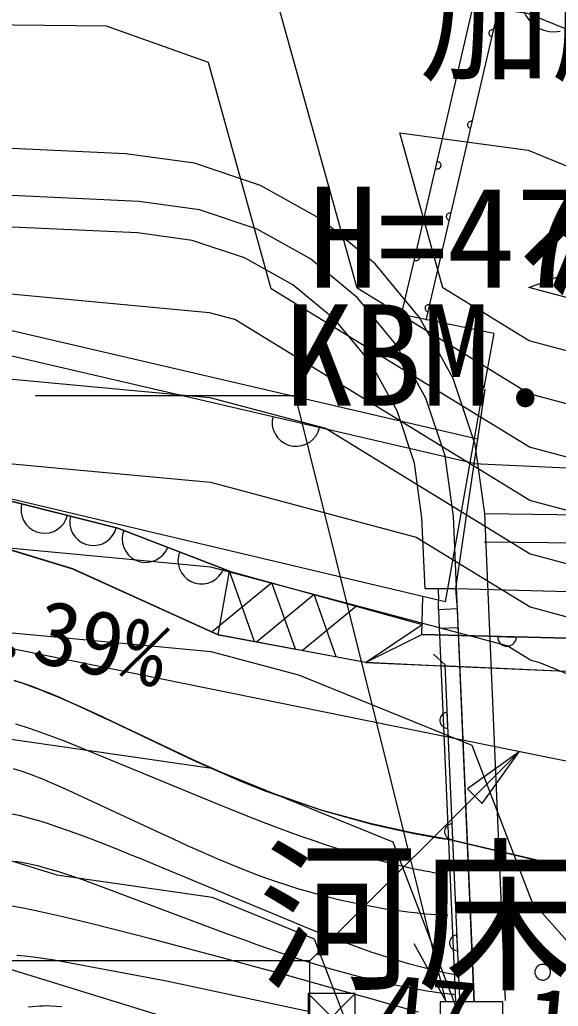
# Model space of a CAD drawing. Extents: x 42655 to 43811, y -141820 to -141156.
# Drawn here: x 43659.6 to 43668.18, y -141366.92 to -141351.2 of the extents above; entities that cross this region are included whole.
import ezdxf

# ---------------------------------------------------------------- set-up
doc = ezdxf.new("R2010")
doc.units = 0
for name, color, linetype in [('ZE_HICN', 7, 'Continuous'), ('ZE_LWCN', 7, 'Continuous'), ('地形', 7, 'Continuous'), ('現況水路ﾊｯﾁ', 7, 'Continuous')]:
    doc.layers.add(name, color=color, linetype=linetype)

msp = doc.modelspace()

# ---------------------------------------------------------------- linework, layer by layer
at = {"layer": 'ZE_HICN'}
for points in [[(43670.166, -141358.665), (43667.725, -141358.014), (43663.61, -141355.487), (43662.608, -141351.884), (43660.983, -141351.301), (43657.517, -141351.264), (43656.594, -141349.358), (43657.503, -141348.444), (43661.814, -141348.392), (43662.588, -141347.666), (43663.879, -141347.759), (43667.681, -141348.645), (43668.638, -141349.3)], [(43669.995, -141367.782), (43667.76, -141365.249), (43666.811, -141362.769), (43664.051, -141361.647), (43662.653, -141361.276), (43658.233, -141360.863), (43657.562, -141360.8), (43655.046, -141358.656), (43652.455, -141356.803), (43651.843, -141356.281), (43647.367, -141356.797)]]:
    msp.add_lwpolyline(points, dxfattribs=at)
at = {"layer": 'ZE_LWCN'}
for points in [[(43672.041, -141343.121), (43667.648, -141341.858), (43663.811, -141341.644), (43662.56, -141341.821), (43661.619, -141342.03), (43660.391, -141343.177), (43658.75, -141344.716), (43657.486, -141344.731), (43652.867, -141349.375), (43653.488, -141350.658), (43656.108, -141355.523), (43657.543, -141356.746), (43661.312, -141357.098), (43662.633, -141357.221), (43664.475, -141357.711), (43667.733, -141359.712), (43669.028, -141360.057)], [(43666.887, -141367.797), (43665.553, -141364.308), (43662.661, -141363.133), (43658.247, -141362.495), (43657.569, -141362.286), (43657.182, -141362.148), (43656.653, -141361.683), (43652.464, -141358.687), (43650.938, -141357.388), (43647.372, -141357.799), (43643.865, -141357.498), (43642.281, -141357.19), (43641.024, -141357.116), (43638.836, -141355.605), (43637.18, -141354.626), (43633.54, -141353.872), (43632.088, -141353.824), (43629.328, -141352.316), (43627.004, -141354.756), (43624.746, -141352.23), (43624.312, -141349.511), (43624.497, -141346.336), (43621.865, -141343.968), (43618.421, -141345.359)], [(43669.597, -141359.361), (43667.729, -141358.863), (43663.03, -141355.977), (43662.627, -141355.87), (43662.338, -141355.843), (43658.775, -141355.51), (43657.822, -141355.168), (43657.535, -141355.165), (43654.731, -141349.366), (43657.495, -141346.587), (43660.282, -141346.554), (43662.572, -141344.405), (43666.396, -141344.681), (43667.663, -141344.976), (43671.208, -141347.405)], [(43685.824, -141362.94), (43683.62, -141362.293), (43683.01, -141362.227), (43681.616, -141361.564), (43677.911, -141360.079), (43676.671, -141360.085), (43672.817, -141358.833), (43670.736, -141357.969), (43667.721, -141357.165), (43664.978, -141355.48), (43663.603, -141350.537), (43667.692, -141351.097), (43670.39, -141352.194), (43672.781, -141351.308), (43674.456, -141351.3), (43677.873, -141351.924), (43681.259, -141351.298), (43682.959, -141351.507), (43685.549, -141352.353), (43685.824, -141352.179)], [(43647.351, -141353.407), (43649.907, -141352.451), (43652.43, -141351.618), (43654.538, -141355.53), (43657.549, -141358.097), (43660.285, -141358.353), (43662.64, -141358.573), (43665.921, -141359.445), (43667.737, -141360.56), (43668.459, -141360.753)], [(43685.824, -141361.676), (43685.381, -141361.546), (43685.153, -141358.933), (43683, -141360.265), (43682.108, -141360.48), (43677.905, -141358.796), (43675.605, -141358.806), (43672.813, -141357.899), (43671.305, -141357.273), (43667.717, -141356.316), (43666.345, -141355.474), (43665.658, -141353.002), (43667.703, -141353.282), (43669.051, -141353.831), (43672.787, -141352.447), (43675.401, -141352.435), (43677.877, -141352.887), (43680.33, -141352.433), (43682.965, -141352.757), (43685.824, -141353.691)], [(43671.874, -141356.578), (43667.713, -141355.467), (43672.792, -141353.586), (43676.347, -141353.57), (43677.882, -141353.849), (43679.402, -141353.569), (43682.971, -141354.007), (43685.824, -141354.939)], [(43668.32, -141361.627), (43667.89, -141361.449), (43667.741, -141361.409), (43667.367, -141361.179), (43662.646, -141359.924), (43659.259, -141359.608), (43657.556, -141359.448), (43652.967, -141355.537), (43652.444, -141354.567), (43649.451, -141355.554), (43647.362, -141355.795)], [(43616.841, -141357.425), (43621.668, -141355.994), (43621.922, -141355.965), (43622.247, -141356.077), (43627.025, -141359.165), (43631.374, -141356.52), (43632.1, -141356.308), (43632.408, -141356.01), (43637.192, -141357.17), (43639.613, -141358.841), (43642.289, -141359), (43645.663, -141359.655), (43647.381, -141359.803), (43649.128, -141359.602), (43651.601, -141361.707), (43652.483, -141362.629), (43654.988, -141364.832), (43657.586, -141365.758), (43662.139, -141367.163)], [(43647.376, -141358.801), (43650.033, -141358.495), (43652.473, -141360.572), (43654.044, -141361.695), (43656.085, -141363.49), (43657.577, -141364.022), (43660.193, -141364.829), (43662.671, -141365.187), (43664.294, -141365.847), (43665.043, -141367.805)]]:
    msp.add_lwpolyline(points, dxfattribs=at)
at = {"layer": '地形'}
for p, q in [((43667.506, -141348.037), (43665.885, -141355.023)), ((43667.896, -141348.128), (43666.072, -141355.991)), ((43661.288, -141353.336), (43648, -141352.731)), ((43661.504, -141354.096), (43647.966, -141353.481)), ((43666.894, -141357.883), (43647.966, -141353.481)), ((43666.837, -141358.273), (43647.948, -141353.88)), ((43661.482, -141354.596), (43647.9, -141353.978)), ((43665.885, -141355.023), (43665.682, -141355.9)), ((43667.157, -141356.204), (43665.682, -141355.9)), ((43667.157, -141356.204), (43666.997, -141357.067)), ((43666.992, -141357.035), (43666.381, -141360.476)), ((43663.997, -141357.195), (43659.852, -141357.195)), ((43666.39, -141366.835), (43663.997, -141357.195)), ((43667.011, -141357.086), (43666.545, -141360.268)), ((43666.894, -141357.883), (43666.837, -141358.273)), ((43666.837, -141358.273), (43671.332, -141358.478)), ((43666.381, -141360.476), (43657.273, -141358.322)), ((43673.517, -141364.076), (43647.722, -141358.843)), ((43660.448, -141359.952), (43656.975, -141358.896)), ((43667.343, -141366.829), (43667.01, -141359.072)), ((43667.01, -141359.072), (43668.942, -141359.094)), ((43666.06, -141360.27), (43666.011, -141359.137)), ((43666.844, -141366.851), (43666.511, -141359.116)), ((43667.004, -141359.522), (43668.937, -141359.544)), ((43662.767, -141361.005), (43660.448, -141359.952)), ((43662.767, -141361.005), (43662.943, -141359.988)), ((43663.342, -141361.112), (43662.943, -141359.988)), ((43663.618, -141360.175), (43662.676, -141360.952)), ((43663.994, -141361.234), (43663.618, -141360.175)), ((43664.292, -141360.361), (43663.375, -141361.119)), ((43664.645, -141361.357), (43664.292, -141360.361)), ((43666.561, -141360.271), (43666.06, -141360.27)), ((43666.27, -141360.263), (43666.273, -141360.449)), ((43666.27, -141360.263), (43666.37, -141360.265)), ((43666.547, -141360.27), (43666.37, -141360.265)), ((43671.439, -141360.406), (43666.547, -141360.27)), ((43666.547, -141360.27), (43666.574, -141360.585)), ((43666.009, -141361.001), (43666.024, -141360.4)), ((43666.274, -141360.598), (43666.273, -141360.449)), ((43664.967, -141360.548), (43664.109, -141361.256)), ((43666.274, -141360.598), (43666.574, -141360.585)), ((43666.274, -141360.598), (43666.287, -141360.898)), ((43666.574, -141360.585), (43666.844, -141366.851)), ((43665.112, -141361.444), (43666.013, -141360.837)), ((43666.287, -141360.898), (43666.587, -141360.885)), ((43666.287, -141360.898), (43666.292, -141361.008)), ((43665.112, -141361.444), (43662.767, -141361.005)), ((43665.112, -141361.444), (43666.009, -141361.001)), ((43671.721, -141361.145), (43666.009, -141361.001)), ((43666.009, -141361.001), (43671.466, -141361.138)), ((43666.292, -141361.008), (43666.543, -141366.851)), ((43667.216, -141361.031), (43667.516, -141361.039)), ((43665.112, -141361.444), (43666.324, -141361.498)), ((43666.196, -141361.311), (43666.38, -141361.48)), ((43671.489, -141361.729), (43666.324, -141361.498)), ((43666.614, -141366.8), (43666.38, -141361.48)), ((43666.424, -141362.491), (43666.413, -141362.242)), ((43666.308, -141362.309), (43666.308, -141362.31)), ((43666.308, -141362.31), (43666.308, -141362.31)), ((43666.386, -141364.082), (43666.385, -141364.083)), ((43666.385, -141364.083), (43666.385, -141364.083)), ((43666.502, -141364.265), (43666.491, -141364.015)), ((43671.631, -141365.494), (43666.446, -141364.264)), ((43666.464, -141365.856), (43666.463, -141365.857)), ((43666.58, -141366.038), (43666.569, -141365.788)), ((43666.39, -141366.835), (43665.889, -141365.929)), ((43664.948, -141366.72), (43664.198, -141367.47)), ((43664.948, -141367.47), (43664.198, -141366.72)), ((43666.567, -141366.851), (43666.614, -141366.8))]:
    msp.add_line(p, q, dxfattribs=at)
for points in [[(43667.604, -141350.893), (43667.612, -141350.982), (43667.636, -141351.069), (43667.675, -141351.15), (43667.728, -141351.222), (43667.792, -141351.284), (43667.867, -141351.333), (43667.95, -141351.369), (43668.037, -141351.389), (43668.127, -141351.393), (43668.215, -141351.381)], [(43667.146, -141351.361), (43667.136, -141351.359), (43667.126, -141351.36), (43667.117, -141351.361), (43667.108, -141351.365), (43667.099, -141351.37), (43667.092, -141351.377), (43667.086, -141351.385), (43667.081, -141351.393), (43667.078, -141351.402), (43667.077, -141351.412), (43667.077, -141351.422), (43667.079, -141351.432), (43667.083, -141351.441), (43667.088, -141351.449), (43667.095, -141351.456), (43667.102, -141351.462), (43667.111, -141351.467), (43667.12, -141351.47)], [(43666.562, -141352.104), (43666.571, -141352.11), (43666.58, -141352.114), (43666.589, -141352.116), (43666.599, -141352.117), (43666.609, -141352.116), (43666.618, -141352.113), (43666.627, -141352.109), (43666.635, -141352.103), (43666.642, -141352.096), (43666.648, -141352.088), (43666.651, -141352.078), (43666.654, -141352.069), (43666.654, -141352.059), (43666.653, -141352.049), (43666.65, -141352.04), (43666.645, -141352.031), (43666.639, -141352.023), (43666.632, -141352.016), (43666.624, -141352.011), (43666.614, -141352.007), (43666.605, -141352.005), (43666.595, -141352.005), (43666.585, -141352.007)], [(43666.807, -141352.822), (43666.797, -141352.82), (43666.787, -141352.821), (43666.778, -141352.823), (43666.769, -141352.826), (43666.76, -141352.831), (43666.753, -141352.838), (43666.747, -141352.846), (43666.742, -141352.854), (43666.739, -141352.864), (43666.738, -141352.873), (43666.738, -141352.883), (43666.74, -141352.893), (43666.744, -141352.902), (43666.749, -141352.91), (43666.756, -141352.917), (43666.763, -141352.923), (43666.772, -141352.928), (43666.781, -141352.931)], [(43667.01, -141359.072), (43666.859, -141357.972), (43666.509, -141356.918), (43665.971, -141355.947), (43665.263, -141355.092), (43664.41, -141354.382), (43663.44, -141353.841), (43662.387, -141353.489), (43661.288, -141353.336)], [(43666.223, -141353.565), (43666.232, -141353.571), (43666.241, -141353.575), (43666.25, -141353.577), (43666.26, -141353.578), (43666.27, -141353.577), (43666.279, -141353.574), (43666.288, -141353.57), (43666.296, -141353.564), (43666.303, -141353.557), (43666.309, -141353.549), (43666.312, -141353.54), (43666.315, -141353.53), (43666.315, -141353.52), (43666.314, -141353.51), (43666.311, -141353.501), (43666.306, -141353.492), (43666.3, -141353.484), (43666.293, -141353.478), (43666.285, -141353.472), (43666.275, -141353.469), (43666.266, -141353.467), (43666.256, -141353.466), (43666.246, -141353.468)], [(43666.511, -141359.116), (43666.38, -141358.153), (43666.073, -141357.231), (43665.602, -141356.382), (43664.983, -141355.633), (43664.236, -141355.012), (43663.388, -141354.539), (43662.467, -141354.23), (43661.504, -141354.096)], [(43666.468, -141354.283), (43666.458, -141354.282), (43666.448, -141354.282), (43666.439, -141354.284), (43666.43, -141354.288), (43666.421, -141354.293), (43666.414, -141354.299), (43666.408, -141354.307), (43666.403, -141354.316), (43666.4, -141354.325), (43666.399, -141354.335), (43666.399, -141354.344), (43666.401, -141354.354), (43666.405, -141354.363), (43666.41, -141354.371), (43666.417, -141354.379), (43666.424, -141354.385), (43666.433, -141354.389), (43666.442, -141354.392)], [(43666.011, -141359.137), (43665.893, -141358.266), (43665.615, -141357.432), (43665.189, -141356.663), (43664.629, -141355.986), (43663.953, -141355.424), (43663.186, -141354.996), (43662.352, -141354.717), (43661.482, -141354.596)], [(43665.884, -141355.027), (43665.893, -141355.032), (43665.902, -141355.036), (43665.911, -141355.039), (43665.921, -141355.039), (43665.931, -141355.038), (43665.94, -141355.036), (43665.949, -141355.031), (43665.957, -141355.025), (43665.964, -141355.018), (43665.97, -141355.01), (43665.973, -141355.001), (43665.976, -141354.991), (43665.976, -141354.981), (43665.975, -141354.971), (43665.972, -141354.962), (43665.967, -141354.953), (43665.961, -141354.945), (43665.954, -141354.939), (43665.946, -141354.934), (43665.936, -141354.93), (43665.927, -141354.928), (43665.917, -141354.928), (43665.907, -141354.929)], [(43662.943, -141359.988), (43661.166, -141359.304), (43657.273, -141358.322), (43655.337, -141358.251), (43651.028, -141357.147), (43648.188, -141356.166), (43643.557, -141355.407)], [(43666.129, -141355.744), (43666.119, -141355.743), (43666.109, -141355.743), (43666.1, -141355.745), (43666.091, -141355.749), (43666.082, -141355.754), (43666.075, -141355.76), (43666.069, -141355.768), (43666.064, -141355.777), (43666.061, -141355.786), (43666.06, -141355.796), (43666.06, -141355.806), (43666.062, -141355.815), (43666.066, -141355.824), (43666.071, -141355.832), (43666.078, -141355.84), (43666.085, -141355.846), (43666.094, -141355.85), (43666.103, -141355.853)], [(43648.582, -141356.238), (43655.337, -141358.251), (43657.273, -141358.322), (43661.166, -141359.304), (43662.943, -141359.988), (43666.013, -141360.837)], [(43663.633, -141357.528), (43663.624, -141357.598), (43663.627, -141357.669), (43663.643, -141357.738), (43663.672, -141357.802), (43663.712, -141357.86), (43663.762, -141357.91), (43663.821, -141357.95), (43663.886, -141357.979), (43663.955, -141357.995), (43664.025, -141357.998), (43664.095, -141357.988), (43664.162, -141357.965), (43664.224, -141357.931), (43664.278, -141357.885), (43664.323, -141357.831), (43664.358, -141357.769), (43664.38, -141357.702)], [(43659.634, -141358.918), (43659.624, -141358.986), (43659.626, -141359.055), (43659.641, -141359.123), (43659.668, -141359.187), (43659.706, -141359.245), (43659.754, -141359.294), (43659.81, -141359.334), (43659.873, -141359.363), (43659.94, -141359.38), (43660.009, -141359.384), (43660.078, -141359.376), (43660.144, -141359.355), (43660.205, -141359.322), (43660.259, -141359.279), (43660.304, -141359.227), (43660.339, -141359.167), (43660.362, -141359.101)], [(43660.413, -141359.114), (43660.402, -141359.183), (43660.404, -141359.252), (43660.419, -141359.319), (43660.446, -141359.383), (43660.484, -141359.441), (43660.532, -141359.491), (43660.589, -141359.531), (43660.652, -141359.56), (43660.719, -141359.577), (43660.788, -141359.581), (43660.856, -141359.572), (43660.922, -141359.551), (43660.983, -141359.519), (43661.037, -141359.475), (43661.082, -141359.423), (43661.117, -141359.363), (43661.14, -141359.298)], [(43661.26, -141359.34), (43661.241, -141359.407), (43661.235, -141359.476), (43661.242, -141359.545), (43661.261, -141359.611), (43661.292, -141359.673), (43661.333, -141359.728), (43661.385, -141359.775), (43661.444, -141359.811), (43661.508, -141359.836), (43661.576, -141359.849), (43661.645, -141359.848), (43661.713, -141359.836), (43661.778, -141359.81), (43661.837, -141359.774), (43661.888, -141359.727), (43661.929, -141359.672), (43661.96, -141359.61)], [(43662.149, -141359.682), (43662.13, -141359.749), (43662.124, -141359.818), (43662.13, -141359.887), (43662.149, -141359.953), (43662.18, -141360.015), (43662.222, -141360.07), (43662.273, -141360.117), (43662.332, -141360.153), (43662.397, -141360.178), (43662.465, -141360.191), (43662.534, -141360.19), (43662.602, -141360.178), (43662.667, -141360.152), (43662.725, -141360.116), (43662.776, -141360.069), (43662.818, -141360.014), (43662.849, -141359.952)], [(43667.516, -141361.039), (43667.516, -141361.039), (43667.216, -141361.031), (43667.216, -141361.031)], [(43667.216, -141361.031), (43667.218, -141361.059), (43667.224, -141361.086), (43667.236, -141361.111), (43667.252, -141361.133), (43667.272, -141361.153), (43667.295, -141361.168), (43667.321, -141361.178), (43667.348, -141361.184), (43667.376, -141361.185), (43667.403, -141361.18), (43667.429, -141361.171), (43667.453, -141361.157), (43667.474, -141361.139), (43667.491, -141361.117), (43667.504, -141361.093), (43667.512, -141361.066), (43667.516, -141361.039)], [(43667.216, -141361.031), (43667.218, -141361.059), (43667.224, -141361.086), (43667.236, -141361.111), (43667.252, -141361.133), (43667.272, -141361.153), (43667.295, -141361.168), (43667.321, -141361.178), (43667.348, -141361.184), (43667.376, -141361.185), (43667.403, -141361.18), (43667.429, -141361.171), (43667.453, -141361.157), (43667.474, -141361.139), (43667.491, -141361.117), (43667.504, -141361.093), (43667.512, -141361.066), (43667.516, -141361.039)], [(43666.446, -141364.264), (43666.289, -141364.241), (43665.857, -141364.162), (43665.209, -141364.018), (43664.406, -141363.796), (43663.505, -141363.486), (43663.131, -141363.336), (43662.376, -141363.002), (43661.086, -141362.39), (43660.911, -141362.307), (43660.738, -141362.227), (43660.569, -141362.149), (43660.404, -141362.075), (43660.244, -141362.005), (43660.087, -141361.939), (43659.936, -141361.878), (43659.79, -141361.823), (43659.649, -141361.773), (43659.514, -141361.729)], [(43666.413, -141362.242), (43666.392, -141362.244), (43666.371, -141362.251), (43666.352, -141362.261), (43666.334, -141362.274), (43666.32, -141362.29), (43666.308, -141362.309)], [(43666.413, -141362.242), (43666.392, -141362.244), (43666.371, -141362.251), (43666.352, -141362.261), (43666.334, -141362.274), (43666.32, -141362.29), (43666.308, -141362.309)], [(43666.424, -141362.491), (43666.424, -141362.491), (43666.413, -141362.242), (43666.413, -141362.242)], [(43666.308, -141362.31), (43666.299, -141362.332), (43666.295, -141362.355), (43666.295, -141362.379), (43666.299, -141362.402), (43666.308, -141362.424), (43666.321, -141362.444), (43666.337, -141362.461), (43666.356, -141362.475), (43666.378, -141362.484), (43666.401, -141362.49), (43666.424, -141362.491)], [(43666.308, -141362.31), (43666.299, -141362.332), (43666.295, -141362.355), (43666.295, -141362.379), (43666.299, -141362.402), (43666.308, -141362.424), (43666.321, -141362.444), (43666.337, -141362.461), (43666.356, -141362.475), (43666.378, -141362.484), (43666.401, -141362.49), (43666.424, -141362.491)], [(43666.308, -141362.309), (43666.308, -141362.309), (43666.308, -141362.31)], [(43659.534, -141362.422), (43659.706, -141362.476), (43659.891, -141362.539), (43660.298, -141362.689), (43662.738, -141363.692), (43662.99, -141363.795), (43663.239, -141363.894), (43663.482, -141363.99), (43663.72, -141364.081), (43663.951, -141364.166), (43664.129, -141364.229), (43664.302, -141364.289), (43664.469, -141364.344), (43664.631, -141364.396), (43664.786, -141364.444), (43664.936, -141364.488), (43665.079, -141364.529), (43665.216, -141364.567), (43665.346, -141364.602), (43665.469, -141364.633), (43665.585, -141364.662), (43665.695, -141364.687), (43665.797, -141364.71), (43665.892, -141364.731), (43665.98, -141364.749), (43666.059, -141364.764), (43666.131, -141364.778), (43666.196, -141364.789), (43666.252, -141364.799), (43666.3, -141364.807), (43666.339, -141364.813), (43666.37, -141364.817), (43666.392, -141364.82), (43666.406, -141364.822), (43666.41, -141364.822)], [(43667.56, -141362.867), (43664.227, -141366.2), (43654.079, -141366.2)], [(43666.97, -141363.692), (43667.56, -141362.867), (43666.735, -141363.456), (43666.97, -141363.692)], [(43659.497, -141363.135), (43659.636, -141363.178), (43659.787, -141363.232), (43659.95, -141363.295), (43660.308, -141363.448), (43661.802, -141364.145), (43662.035, -141364.252), (43662.269, -141364.359), (43662.505, -141364.464), (43662.741, -141364.567), (43662.977, -141364.665), (43663.211, -141364.759), (43663.443, -141364.848), (43663.672, -141364.929), (43663.852, -141364.99), (43664.029, -141365.045), (43664.203, -141365.096), (43664.373, -141365.143), (43664.539, -141365.186), (43664.7, -141365.225), (43664.857, -141365.26), (43665.008, -141365.292), (43665.154, -141365.32), (43665.294, -141365.346), (43665.428, -141365.368), (43665.554, -141365.387), (43665.674, -141365.404), (43665.787, -141365.419), (43665.891, -141365.431), (43665.987, -141365.441), (43666.075, -141365.45), (43666.154, -141365.456), (43666.224, -141365.461), (43666.283, -141365.465), (43666.333, -141365.468), (43666.373, -141365.47), (43666.401, -141365.471), (43666.419, -141365.472), (43666.425, -141365.472)], [(43666.529, -141366.418), (43666.45, -141366.406), (43666.209, -141366.356), (43665.797, -141366.248), (43665.204, -141366.06), (43664.422, -141365.775), (43661.76, -141364.668), (43661.549, -141364.581), (43661.342, -141364.497), (43661.139, -141364.415), (43660.94, -141364.337), (43660.747, -141364.262), (43660.561, -141364.192), (43660.381, -141364.127), (43660.209, -141364.067), (43660.046, -141364.013), (43659.893, -141363.965), (43659.75, -141363.924), (43659.617, -141363.89), (43659.422, -141363.851)], [(43666.385, -141364.083), (43666.377, -141364.105), (43666.372, -141364.128), (43666.372, -141364.152), (43666.377, -141364.175), (43666.386, -141364.197), (43666.399, -141364.217), (43666.415, -141364.234), (43666.434, -141364.248), (43666.456, -141364.258), (43666.479, -141364.264), (43666.502, -141364.265)], [(43666.385, -141364.083), (43666.377, -141364.105), (43666.372, -141364.128), (43666.372, -141364.152), (43666.377, -141364.175), (43666.386, -141364.197), (43666.399, -141364.217), (43666.415, -141364.234), (43666.434, -141364.248), (43666.456, -141364.258), (43666.479, -141364.264), (43666.502, -141364.265)], [(43666.386, -141364.082), (43666.386, -141364.082), (43666.385, -141364.083)], [(43666.491, -141364.015), (43666.47, -141364.018), (43666.449, -141364.024), (43666.43, -141364.034), (43666.412, -141364.048), (43666.398, -141364.064), (43666.386, -141364.082)], [(43666.491, -141364.015), (43666.47, -141364.018), (43666.449, -141364.024), (43666.43, -141364.034), (43666.412, -141364.048), (43666.398, -141364.064), (43666.386, -141364.082)], [(43666.502, -141364.265), (43666.502, -141364.265), (43666.491, -141364.015), (43666.491, -141364.015)], [(43659.533, -141364.61), (43659.631, -141364.625), (43659.738, -141364.646), (43659.884, -141364.681), (43660.045, -141364.726), (43660.219, -141364.778), (43660.603, -141364.905), (43662.925, -141365.773), (43663.167, -141365.862), (43663.406, -141365.949), (43663.641, -141366.031), (43663.87, -141366.11), (43664.093, -141366.184), (43664.267, -141366.238), (43664.435, -141366.289), (43664.598, -141366.337), (43664.756, -141366.381), (43664.908, -141366.422), (43665.055, -141366.459), (43665.196, -141366.494), (43665.33, -141366.526), (43665.459, -141366.554), (43665.581, -141366.581), (43665.696, -141366.604), (43665.805, -141366.625), (43665.907, -141366.644), (43666.001, -141366.661), (43666.089, -141366.675), (43666.169, -141366.688), (43666.241, -141366.699), (43666.305, -141366.708), (43666.362, -141366.715), (43666.41, -141366.721), (43666.45, -141366.726), (43666.481, -141366.729), (43666.503, -141366.731), (43666.517, -141366.733), (43666.522, -141366.733)], [(43664.893, -141366.72), (43664.77, -141366.686), (43664.321, -141366.561), (43663.83, -141366.425), (43663.309, -141366.283), (43662.771, -141366.137), (43662.227, -141365.992), (43661.69, -141365.85), (43661.173, -141365.717), (43660.687, -141365.596), (43660.244, -141365.489), (43659.858, -141365.402), (43659.657, -141365.36), (43659.478, -141365.326)], [(43666.463, -141365.857), (43666.455, -141365.879), (43666.45, -141365.902), (43666.45, -141365.925), (43666.455, -141365.949), (43666.464, -141365.971), (43666.476, -141365.991), (43666.493, -141366.008), (43666.512, -141366.021), (43666.534, -141366.031), (43666.557, -141366.037), (43666.58, -141366.038)], [(43666.463, -141365.857), (43666.455, -141365.879), (43666.45, -141365.902), (43666.45, -141365.925), (43666.455, -141365.949), (43666.464, -141365.971), (43666.476, -141365.991), (43666.493, -141366.008), (43666.512, -141366.021), (43666.534, -141366.031), (43666.557, -141366.037), (43666.58, -141366.038)], [(43666.464, -141365.856), (43666.464, -141365.856), (43666.463, -141365.857), (43666.463, -141365.857)], [(43666.569, -141365.788), (43666.548, -141365.791), (43666.527, -141365.798), (43666.508, -141365.808), (43666.49, -141365.821), (43666.476, -141365.837), (43666.464, -141365.856)], [(43666.569, -141365.788), (43666.548, -141365.791), (43666.527, -141365.798), (43666.508, -141365.808), (43666.49, -141365.821), (43666.476, -141365.837), (43666.464, -141365.856)], [(43666.58, -141366.038), (43666.58, -141366.038), (43666.569, -141365.788), (43666.569, -141365.788)], [(43659.558, -141366.109), (43659.684, -141366.121), (43659.823, -141366.137), (43660.15, -141366.184), (43661.939, -141366.517), (43664.198, -141367.003)], [(43664.227, -141366.2), (43650.932, -141366.2), (43650.932, -141369.015), (43664.227, -141369.015), (43664.227, -141366.2)], [(43667.809, -141366.38), (43667.811, -141366.403), (43667.817, -141366.424), (43667.827, -141366.444), (43667.84, -141366.462), (43667.856, -141366.478), (43667.875, -141366.49), (43667.896, -141366.499), (43667.918, -141366.504), (43667.94, -141366.505), (43667.962, -141366.502), (43667.983, -141366.495), (43668.003, -141366.485), (43668.021, -141366.471), (43668.035, -141366.454), (43668.047, -141366.434), (43668.055, -141366.413), (43668.059, -141366.391), (43668.059, -141366.369), (43668.055, -141366.347), (43668.047, -141366.326), (43668.035, -141366.307), (43668.021, -141366.29), (43668.003, -141366.276), (43667.983, -141366.265), (43667.962, -141366.258), (43667.94, -141366.255), (43667.918, -141366.256), (43667.896, -141366.261), (43667.875, -141366.27), (43667.856, -141366.282), (43667.84, -141366.298), (43667.827, -141366.316), (43667.817, -141366.336), (43667.811, -141366.358), (43667.809, -141366.38)], [(43668.059, -141366.38), (43668.057, -141366.357), (43668.051, -141366.335), (43668.041, -141366.314), (43668.027, -141366.296), (43668.01, -141366.28), (43667.99, -141366.268), (43667.969, -141366.26), (43667.946, -141366.256), (43667.923, -141366.256), (43667.9, -141366.26), (43667.879, -141366.268), (43667.859, -141366.28), (43667.842, -141366.296), (43667.828, -141366.314), (43667.818, -141366.335), (43667.811, -141366.357), (43667.809, -141366.38)], [(43667.809, -141366.38), (43667.811, -141366.403), (43667.818, -141366.425), (43667.828, -141366.446), (43667.842, -141366.464), (43667.859, -141366.48), (43667.879, -141366.492), (43667.9, -141366.5), (43667.923, -141366.505), (43667.946, -141366.505), (43667.969, -141366.5), (43667.99, -141366.492), (43668.01, -141366.48), (43668.027, -141366.464), (43668.041, -141366.446), (43668.051, -141366.425), (43668.057, -141366.403), (43668.059, -141366.38)], [(43664.948, -141366.72), (43664.198, -141366.72), (43664.198, -141367.47), (43664.948, -141367.47), (43664.948, -141366.72)], [(43665.958, -141367.02), (43665.903, -141367.005), (43665.744, -141366.959), (43665.494, -141366.889), (43665.165, -141366.796), (43664.948, -141366.736)], [(43659.741, -141366.933), (43659.918, -141366.918), (43659.976, -141366.915), (43660.035, -141366.913), (43660.098, -141366.914), (43660.271, -141366.926)], [(43667.299, -141366.851), (43666.299, -141366.851), (43666.299, -141367.851), (43667.299, -141367.851), (43667.299, -141366.851)]]:
    msp.add_lwpolyline(points, dxfattribs=at)
msp.add_lwpolyline([(43666.97, -141363.692), (43667.56, -141362.867), (43666.735, -141363.456)], close=True, dxfattribs=at)
at = {"layer": '現況水路ﾊｯﾁ'}
for points in [[(43669.917, -141361.659), (43666.327, -141361.501), (43665.115, -141361.447), (43662.77, -141361.007), (43660.45, -141359.955), (43656.978, -141358.899), (43655.965, -141359.012), (43654.403, -141358.667), (43649.251, -141357.677), (43647.786, -141357.487), (43629.011, -141352.459), (43617.574, -141352.089)], [(43659.517, -141361.732), (43659.652, -141361.776), (43659.793, -141361.826), (43659.939, -141361.881), (43660.09, -141361.942), (43660.246, -141362.008), (43660.407, -141362.078), (43660.572, -141362.152), (43660.741, -141362.229), (43660.913, -141362.31), (43661.089, -141362.393), (43662.379, -141363.005), (43663.134, -141363.339), (43663.508, -141363.489), (43664.409, -141363.799), (43665.212, -141364.02), (43665.859, -141364.165), (43666.291, -141364.243), (43666.449, -141364.267), (43670.051, -141365.122)]]:
    msp.add_lwpolyline(points, dxfattribs=at)

# ---------------------------------------------------------------- texts
at = {"layer": '地形'}
for s, height, p in [('加藤一三', 1.612, (43665.971, -141352.009)), ('H=47.803', 1.6119, (43664.212, -141355.473)), ('KBM.7', 1.6119, (43663.819, -141357.351)), ('河床FH=41.38', 1.9343, (43663.413, -141366.458))]:
    msp.add_text(s, height=height, dxfattribs=at).set_placement(p)
for s, height, rotation, p in [('R=6', 1.612, 314.5104, (43667.532, -141354.865)), ('i=5.39%', 1.0316, 348.386, (43657.021, -141360.861)), ('47.13', 1.1606, 354.7449, (43665.251, -141367.542))]:
    msp.add_text(s, height=height, rotation=rotation, dxfattribs=at).set_placement(p)

doc.saveas('drawing.dxf')
